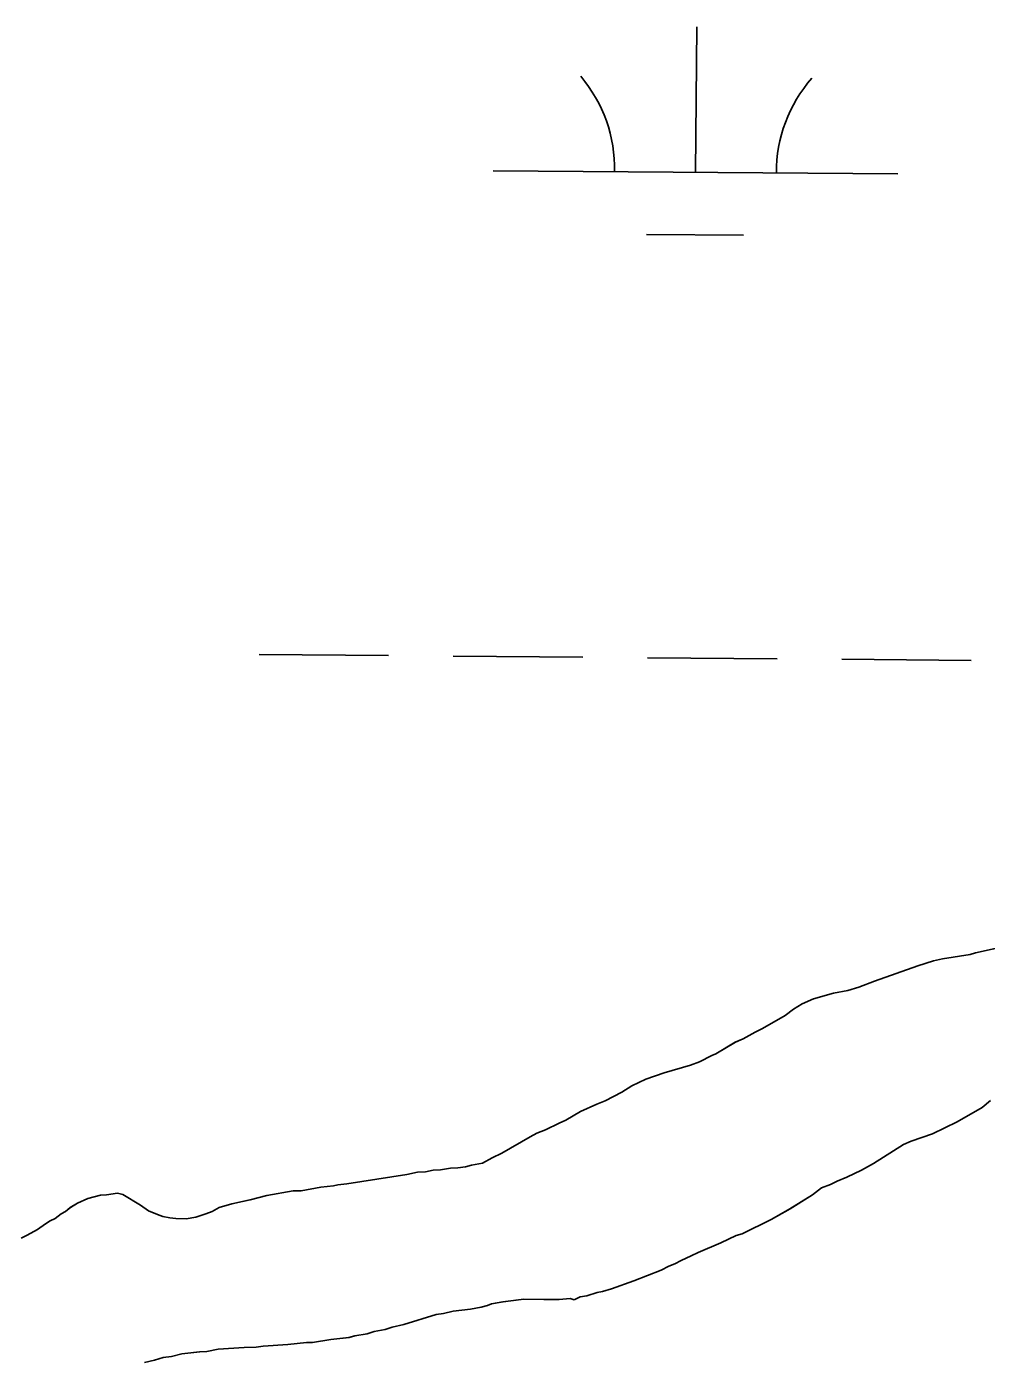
# Model space of a CAD drawing. Extents: x 3271442 to 3309282, y 752266 to 777610.
# Drawn here: x 3303829.7 to 3304066.8, y 758046.7 to 758376.3 of the extents above; entities that cross this region are included whole.
import ezdxf

# ---------------------------------------------------------------- set-up
doc = ezdxf.new("R2010")
doc.units = 0
doc.layers.add('V-SITE-VEGE', color=7, linetype='Continuous')
doc.layers.add('V-WETL-SWMP', color=7, linetype='Continuous')

msp = doc.modelspace()

# ---------------------------------------------------------------- linework, layer by layer
at = {"layer": 'V-SITE-VEGE'}
for p, q in [((3304064.14, 758147.37), (3304062.8, 758146.96)), ((3304072.32, 758149.24), (3304064.14, 758147.37)), ((3304049.87, 758144.16), (3304039.14, 758140.43)), ((3304053.75, 758145.4), (3304049.87, 758144.16)), ((3304055.98, 758145.94), (3304053.75, 758145.4)), ((3304062.8, 758146.96), (3304055.98, 758145.94)), ((3304039.14, 758140.43), (3304035.26, 758138.9)), ((3304029.02, 758137.42), (3304024.11, 758136.06)), ((3304032.58, 758138.07), (3304029.02, 758137.42)), ((3304035.26, 758138.9), (3304032.58, 758138.07)), ((3304021.27, 758134.8), (3304019.17, 758133.52)), ((3304024.11, 758136.06), (3304021.27, 758134.8)), ((3304017.06, 758131.94), (3304011.52, 758128.67)), ((3304019.17, 758133.52), (3304017.06, 758131.94)), ((3304009.72, 758127.83), (3304006.73, 758126.13)), ((3304011.52, 758128.67), (3304009.72, 758127.83)), ((3304004.79, 758125.29), (3303999.99, 758122.45)), ((3304006.73, 758126.13), (3304004.79, 758125.29)), ((3303998.94, 758122.03), (3303995.95, 758120.47)), ((3303999.99, 758122.45), (3303998.94, 758122.03)), ((3303987.16, 758117.73), (3303982.69, 758116.21)), ((3303993.71, 758119.64), (3303987.16, 758117.73)), ((3303995.95, 758120.47), (3303993.71, 758119.64)), ((3303979.25, 758114.52), (3303976.7, 758112.95)), ((3303982.69, 758116.21), (3303979.25, 758114.52)), ((3303972.66, 758110.83), (3303970.57, 758109.99)), ((3303976.7, 758112.95), (3303972.66, 758110.83)), ((3304065.74, 758109.19), (3304067.85, 758110.92)), ((3303966.54, 758108.17), (3303962.94, 758106.04)), ((3303970.57, 758109.99), (3303966.54, 758108.17)), ((3304059.59, 758105.64), (3304065.74, 758109.19)), ((3303961.29, 758105.34), (3303957.85, 758103.65)), ((3303962.94, 758106.04), (3303961.29, 758105.34)), ((3304053.46, 758102.69), (3304059.59, 758105.64)), ((3303954.12, 758101.96), (3303947.07, 758097.85)), ((3303955.76, 758102.81), (3303954.12, 758101.96)), ((3303957.85, 758103.65), (3303955.76, 758102.81)), ((3304046.3, 758100.05), (3304048.25, 758100.89)), ((3304048.25, 758100.89), (3304053.46, 758102.69)), ((3303947.07, 758097.85), (3303944.68, 758096.72)), ((3304038.95, 758095.35), (3304046.3, 758100.05)), ((3303938.12, 758094.51), (3303936.2, 758094.26)), ((3303939.61, 758094.92), (3303938.12, 758094.51)), ((3303942.28, 758095.45), (3303939.61, 758094.92)), ((3303944.68, 758096.72), (3303942.28, 758095.45)), ((3304035.95, 758093.65), (3304038.95, 758095.35)), ((3303923.59, 758092.64), (3303908.76, 758090.34)), ((3303926.27, 758093.17), (3303923.59, 758092.64)), ((3303928.19, 758093.27), (3303926.27, 758093.17)), ((3303930.12, 758093.67), (3303928.19, 758093.27)), ((3303931.9, 758093.77), (3303930.12, 758093.67)), ((3303934.42, 758094.16), (3303931.9, 758093.77)), ((3303936.2, 758094.26), (3303934.42, 758094.16)), ((3304028.33, 758090.14), (3304029.98, 758090.98)), ((3304029.98, 758090.98), (3304032.37, 758091.96)), ((3304032.37, 758091.96), (3304035.95, 758093.65)), ((3303852.09, 758088), (3303849.42, 758087.62)), ((3303853.42, 758087.67), (3303852.09, 758088)), ((3303857.79, 758085.05), (3303853.42, 758087.67)), ((3303895.56, 758088.58), (3303889.03, 758087.41)), ((3303897.48, 758088.54), (3303895.56, 758088.58)), ((3303902.38, 758089.46), (3303897.48, 758088.54)), ((3303905.49, 758089.82), (3303902.38, 758089.46)), ((3303906.53, 758090.09), (3303905.49, 758089.82)), ((3303908.76, 758090.34), (3303906.53, 758090.09)), ((3304023.84, 758087.58), (3304026.1, 758089.3)), ((3304026.1, 758089.3), (3304028.33, 758090.14)), ((3303840.48, 758084.43), (3303839.27, 758083.43)), ((3303842.28, 758085.57), (3303840.48, 758084.43)), ((3303844.82, 758086.69), (3303842.28, 758085.57)), ((3303847.94, 758087.51), (3303844.82, 758086.69)), ((3303849.42, 758087.62), (3303847.94, 758087.51)), ((3303859.82, 758083.67), (3303857.79, 758085.05)), ((3303877.28, 758084.44), (3303875.48, 758083.45)), ((3303880.41, 758085.4), (3303877.28, 758084.44)), ((3303884.87, 758086.33), (3303880.41, 758085.4)), ((3303889.03, 758087.41), (3303884.87, 758086.33)), ((3304018.29, 758084.17), (3304023.84, 758087.58)), ((3303835.52, 758081.15), (3303834.32, 758080.44)), ((3303836.72, 758081.71), (3303835.52, 758081.15)), ((3303838.22, 758082.86), (3303836.72, 758081.71)), ((3303839.27, 758083.43), (3303838.22, 758082.86)), ((3303862.02, 758082.73), (3303859.82, 758083.67)), ((3303863.34, 758082.26), (3303862.02, 758082.73)), ((3303865.1, 758081.92), (3303863.34, 758082.26)), ((3303866.57, 758081.74), (3303865.1, 758081.92)), ((3303869.09, 758081.68), (3303866.57, 758081.74)), ((3303871.46, 758082.07), (3303869.09, 758081.68)), ((3303873.99, 758082.89), (3303871.46, 758082.07)), ((3303875.48, 758083.45), (3303873.99, 758082.89)), ((3304006.46, 758077.95), (3304013.64, 758081.47)), ((3304013.64, 758081.47), (3304018.29, 758084.17)), ((3303832.36, 758079.01), (3303829.82, 758077.59)), ((3303834.32, 758080.44), (3303832.36, 758079.01)), ((3304004.97, 758077.54), (3304006.46, 758077.95)), ((3303829.82, 758077.59), (3303828.32, 758076.89)), ((3303995.56, 758073.33), (3304001.23, 758075.71)), ((3304001.23, 758075.71), (3304004.97, 758077.54)), ((3303989.87, 758070.51), (3303991.37, 758071.36)), ((3303991.37, 758071.36), (3303993.91, 758072.48)), ((3303993.91, 758072.48), (3303995.56, 758073.33)), ((3303979.72, 758066.32), (3303986.44, 758068.97)), ((3303986.44, 758068.97), (3303988.38, 758069.96)), ((3303988.38, 758069.96), (3303989.87, 758070.51)), ((3303974.21, 758064.38), (3303979.72, 758066.32)), ((3303947.38, 758061.18), (3303952.56, 758061.8)), ((3303952.56, 758061.8), (3303957.44, 758061.68)), ((3303957.44, 758061.68), (3303961.29, 758061.73)), ((3303961.29, 758061.73), (3303963.95, 758061.97)), ((3303963.95, 758061.97), (3303964.98, 758061.65)), ((3303964.98, 758061.65), (3303966.47, 758062.35)), ((3303966.47, 758062.35), (3303968.11, 758062.61)), ((3303968.11, 758062.61), (3303970.64, 758063.43)), ((3303970.64, 758063.43), (3303971.97, 758063.7)), ((3303971.97, 758063.7), (3303974.21, 758064.38)), ((3303922.85, 758055.56), (3303930.9, 758058.03)), ((3303930.9, 758058.03), (3303932.68, 758058.28)), ((3303932.68, 758058.28), (3303935.05, 758058.82)), ((3303935.05, 758058.82), (3303939.35, 758059.31)), ((3303939.35, 758059.31), (3303942.02, 758059.83)), ((3303942.02, 758059.83), (3303943.51, 758060.24)), ((3303943.51, 758060.24), (3303944.56, 758060.66)), ((3303944.56, 758060.66), (3303947.38, 758061.18)), ((3303918.24, 758054.34), (3303920.03, 758054.89)), ((3303920.03, 758054.89), (3303922.85, 758055.56)), ((3303900.28, 758051.07), (3303904.88, 758051.85)), ((3303904.88, 758051.85), (3303909.33, 758052.34)), ((3303909.33, 758052.34), (3303910.81, 758052.74)), ((3303910.81, 758052.74), (3303913.78, 758053.27)), ((3303913.78, 758053.27), (3303915.57, 758053.81)), ((3303915.57, 758053.81), (3303918.24, 758054.34)), ((3303865.46, 758047.62), (3303867.99, 758048.3)), ((3303867.99, 758048.3), (3303872.44, 758048.79)), ((3303872.44, 758048.79), (3303874.21, 758048.89)), ((3303874.21, 758048.89), (3303877.03, 758049.41)), ((3303877.03, 758049.41), (3303883.4, 758049.85)), ((3303883.4, 758049.85), (3303886.36, 758049.93)), ((3303886.36, 758049.93), (3303888.14, 758050.18)), ((3303888.14, 758050.18), (3303894.21, 758050.63)), ((3303894.21, 758050.63), (3303898.8, 758051.11)), ((3303898.8, 758051.11), (3303900.28, 758051.07)), ((3303861.3, 758046.69), (3303863.39, 758047.38)), ((3303863.39, 758047.38), (3303865.46, 758047.62))]:
    msp.add_line(p, q, dxfattribs=at)
at = {"layer": 'V-WETL-SWMP'}
for p, q in [((3303994.93, 758340.32), (3303995.23, 758376.32)), ((3303944.93, 758340.73), (3304044.93, 758339.91)), ((3303982.8, 758324.99), (3304006.8, 758324.79)), ((3303887.1, 758221.14), (3303919.1, 758220.87)), ((3303935.1, 758220.74), (3303967.1, 758220.48)), ((3303983.1, 758220.34), (3304015.1, 758220.08)), ((3304031.1, 758219.95), (3304063.09, 758219.69)), ((3304062.8, 758146.96), (3304064.14, 758147.37)), ((3304064.14, 758147.37), (3304072.31, 758149.24)), ((3304039.14, 758140.43), (3304049.87, 758144.16)), ((3304049.87, 758144.16), (3304053.74, 758145.4)), ((3304053.74, 758145.4), (3304055.97, 758145.94)), ((3304055.97, 758145.94), (3304062.8, 758146.96)), ((3304035.26, 758138.9), (3304039.14, 758140.43)), ((3304024.11, 758136.06), (3304029.02, 758137.42)), ((3304029.02, 758137.42), (3304032.58, 758138.07)), ((3304032.58, 758138.07), (3304035.26, 758138.9)), ((3304019.17, 758133.52), (3304021.27, 758134.8)), ((3304021.27, 758134.8), (3304024.11, 758136.06)), ((3304011.51, 758128.67), (3304017.06, 758131.94)), ((3304017.06, 758131.94), (3304019.17, 758133.52)), ((3304006.72, 758126.13), (3304009.72, 758127.83)), ((3304009.72, 758127.83), (3304011.51, 758128.67)), ((3303999.98, 758122.45), (3304004.78, 758125.29)), ((3304004.78, 758125.29), (3304006.72, 758126.13)), ((3303995.95, 758120.47), (3303998.94, 758122.03)), ((3303998.94, 758122.03), (3303999.98, 758122.45)), ((3303982.69, 758116.21), (3303987.16, 758117.73)), ((3303987.16, 758117.73), (3303993.71, 758119.64)), ((3303993.71, 758119.64), (3303995.95, 758120.47)), ((3303976.7, 758112.95), (3303979.25, 758114.52)), ((3303979.25, 758114.52), (3303982.69, 758116.21)), ((3303970.57, 758109.99), (3303972.66, 758110.83)), ((3303972.66, 758110.83), (3303976.7, 758112.95)), ((3304067.85, 758110.92), (3304065.74, 758109.2)), ((3303962.93, 758106.04), (3303966.53, 758108.17)), ((3303966.53, 758108.17), (3303970.57, 758109.99)), ((3304065.74, 758109.2), (3304059.59, 758105.65)), ((3303957.85, 758103.65), (3303961.29, 758105.34)), ((3303961.29, 758105.34), (3303962.93, 758106.04)), ((3304059.59, 758105.65), (3304053.46, 758102.69)), ((3303947.07, 758097.85), (3303954.12, 758101.96)), ((3303954.12, 758101.96), (3303955.76, 758102.81)), ((3303955.76, 758102.81), (3303957.85, 758103.65)), ((3304048.24, 758100.89), (3304046.3, 758100.05)), ((3304053.46, 758102.69), (3304048.24, 758100.89)), ((3303944.68, 758096.72), (3303947.07, 758097.85)), ((3304046.3, 758100.05), (3304038.95, 758095.35)), ((3303936.19, 758094.26), (3303938.12, 758094.51)), ((3303938.12, 758094.51), (3303939.61, 758094.92)), ((3303939.61, 758094.92), (3303942.28, 758095.45)), ((3303942.28, 758095.45), (3303944.68, 758096.72)), ((3304038.95, 758095.35), (3304035.95, 758093.65)), ((3303908.76, 758090.34), (3303923.59, 758092.64)), ((3303923.59, 758092.64), (3303926.26, 758093.17)), ((3303926.26, 758093.17), (3303928.19, 758093.27)), ((3303928.19, 758093.27), (3303930.12, 758093.67)), ((3303930.12, 758093.67), (3303931.9, 758093.77)), ((3303931.9, 758093.77), (3303934.42, 758094.16)), ((3303934.42, 758094.16), (3303936.19, 758094.26)), ((3304029.97, 758090.98), (3304028.33, 758090.14)), ((3304032.36, 758091.96), (3304029.97, 758090.98)), ((3304035.95, 758093.65), (3304032.36, 758091.96)), ((3303849.42, 758087.62), (3303852.09, 758088)), ((3303852.09, 758088), (3303853.41, 758087.67)), ((3303853.41, 758087.67), (3303857.78, 758085.05)), ((3303889.03, 758087.41), (3303895.56, 758088.58)), ((3303895.56, 758088.58), (3303897.48, 758088.54)), ((3303897.48, 758088.54), (3303902.38, 758089.46)), ((3303902.38, 758089.46), (3303905.49, 758089.82)), ((3303905.49, 758089.82), (3303906.53, 758090.09)), ((3303906.53, 758090.09), (3303908.76, 758090.34)), ((3304026.09, 758089.3), (3304023.83, 758087.58)), ((3304028.33, 758090.14), (3304026.09, 758089.3)), ((3303839.27, 758083.43), (3303840.47, 758084.43)), ((3303840.47, 758084.43), (3303842.28, 758085.57)), ((3303842.28, 758085.57), (3303844.81, 758086.69)), ((3303844.81, 758086.69), (3303847.94, 758087.51)), ((3303847.94, 758087.51), (3303849.42, 758087.62)), ((3303857.78, 758085.05), (3303859.82, 758083.67)), ((3303875.48, 758083.45), (3303877.28, 758084.44)), ((3303877.28, 758084.44), (3303880.41, 758085.4)), ((3303880.41, 758085.4), (3303884.86, 758086.33)), ((3303884.86, 758086.33), (3303889.03, 758087.41)), ((3304023.83, 758087.58), (3304018.28, 758084.17)), ((3303834.32, 758080.44), (3303835.52, 758081.15)), ((3303835.52, 758081.15), (3303836.71, 758081.71)), ((3303836.71, 758081.71), (3303838.22, 758082.86)), ((3303838.22, 758082.86), (3303839.27, 758083.43)), ((3303859.82, 758083.67), (3303862.01, 758082.74)), ((3303862.01, 758082.74), (3303863.33, 758082.26)), ((3303863.33, 758082.26), (3303865.1, 758081.92)), ((3303865.1, 758081.92), (3303866.57, 758081.74)), ((3303866.57, 758081.74), (3303869.08, 758081.68)), ((3303869.08, 758081.68), (3303871.46, 758082.07)), ((3303871.46, 758082.07), (3303873.99, 758082.89)), ((3303873.99, 758082.89), (3303875.48, 758083.45)), ((3304013.64, 758081.47), (3304006.46, 758077.95)), ((3304018.28, 758084.17), (3304013.64, 758081.47)), ((3303829.82, 758077.59), (3303832.36, 758079.01)), ((3303832.36, 758079.01), (3303834.32, 758080.44)), ((3304006.46, 758077.95), (3304004.97, 758077.54)), ((3303828.32, 758076.89), (3303829.82, 758077.59)), ((3304001.23, 758075.71), (3303995.56, 758073.33)), ((3304004.97, 758077.54), (3304001.23, 758075.71)), ((3303991.37, 758071.36), (3303989.87, 758070.51)), ((3303993.91, 758072.48), (3303991.37, 758071.36)), ((3303995.56, 758073.33), (3303993.91, 758072.48)), ((3303986.44, 758068.97), (3303979.72, 758066.32)), ((3303988.38, 758069.96), (3303986.44, 758068.97)), ((3303989.87, 758070.51), (3303988.38, 758069.96)), ((3303979.72, 758066.32), (3303974.21, 758064.38)), ((3303952.56, 758061.8), (3303947.37, 758061.18)), ((3303957.44, 758061.68), (3303952.56, 758061.8)), ((3303961.28, 758061.74), (3303957.44, 758061.68)), ((3303963.95, 758061.97), (3303961.28, 758061.74)), ((3303964.98, 758061.65), (3303963.95, 758061.97)), ((3303966.47, 758062.35), (3303964.98, 758061.65)), ((3303968.1, 758062.61), (3303966.47, 758062.35)), ((3303970.63, 758063.43), (3303968.1, 758062.61)), ((3303971.97, 758063.7), (3303970.63, 758063.43)), ((3303974.21, 758064.38), (3303971.97, 758063.7)), ((3303930.89, 758058.03), (3303922.85, 758055.56)), ((3303932.67, 758058.28), (3303930.89, 758058.03)), ((3303935.05, 758058.82), (3303932.67, 758058.28)), ((3303939.35, 758059.3), (3303935.05, 758058.82)), ((3303942.02, 758059.83), (3303939.35, 758059.3)), ((3303943.51, 758060.24), (3303942.02, 758059.83)), ((3303944.55, 758060.66), (3303943.51, 758060.24)), ((3303947.37, 758061.18), (3303944.55, 758060.66)), ((3303920.03, 758054.89), (3303918.24, 758054.34)), ((3303922.85, 758055.56), (3303920.03, 758054.89)), ((3303904.88, 758051.85), (3303900.28, 758051.08)), ((3303909.32, 758052.34), (3303904.88, 758051.85)), ((3303910.81, 758052.74), (3303909.32, 758052.34)), ((3303913.78, 758053.26), (3303910.81, 758052.74)), ((3303915.57, 758053.81), (3303913.78, 758053.26)), ((3303918.24, 758054.34), (3303915.57, 758053.81)), ((3303867.99, 758048.3), (3303865.46, 758047.62)), ((3303872.43, 758048.79), (3303867.99, 758048.3)), ((3303874.21, 758048.89), (3303872.43, 758048.79)), ((3303877.03, 758049.41), (3303874.21, 758048.89)), ((3303883.4, 758049.85), (3303877.03, 758049.41)), ((3303886.36, 758049.93), (3303883.4, 758049.85)), ((3303888.14, 758050.18), (3303886.36, 758049.93)), ((3303894.21, 758050.63), (3303888.14, 758050.18)), ((3303898.8, 758051.11), (3303894.21, 758050.63)), ((3303900.28, 758051.08), (3303898.8, 758051.11)), ((3303861.3, 758046.69), (3303858.77, 758046.16)), ((3303863.38, 758047.38), (3303861.3, 758046.69)), ((3303865.46, 758047.62), (3303863.38, 758047.38))]:
    msp.add_line(p, q, dxfattribs=at)
for centre, start, end in [((3303939.69, 758341.25), 358.7563, 40.2999), ((3304050.18, 758340.34), 138.7563, 180.2999)]:
    msp.add_arc(centre, 35.25, start, end, dxfattribs=at)

doc.saveas('drawing.dxf')
